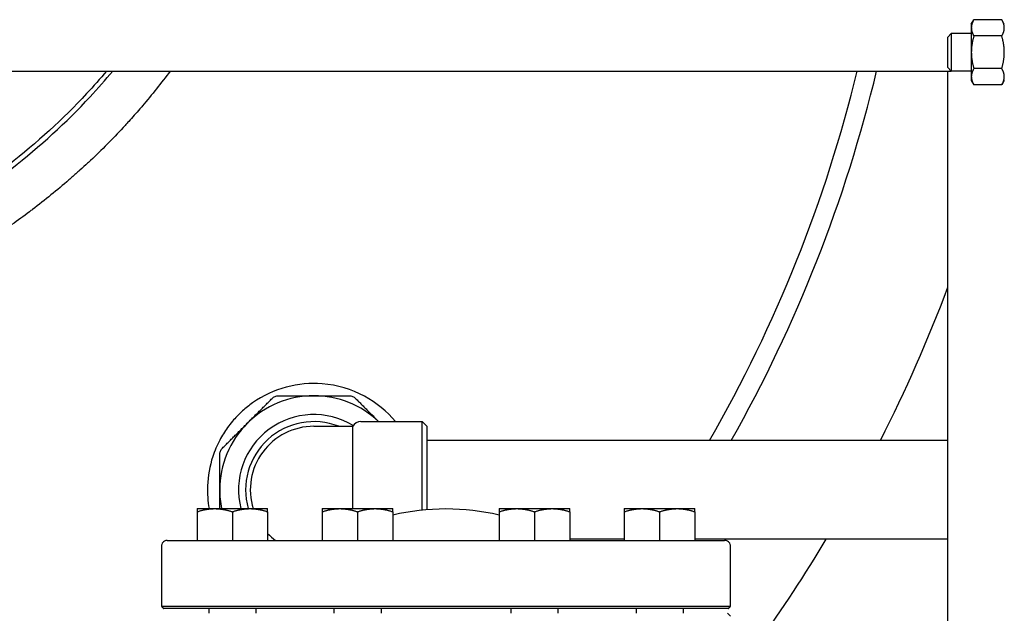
# Model space of a CAD drawing. Header units: inches. Extents: x 18 to 846, y -44 to 561.
# Tile 535 of 642: x 738 to 751, y 219 to 227. Entities that reach past the tile are written whole.
import ezdxf

# ---------------------------------------------------------------- set-up
doc = ezdxf.new("R2010")
doc.units = ezdxf.units.IN
doc.header["$LTSCALE"] = 24
doc.header["$MEASUREMENT"] = 0
doc.layers.add('Visible (ANSI)', color=7, linetype='Continuous', lineweight=30)

msp = doc.modelspace()

# ---------------------------------------------------------------- linework, layer by layer
at = {"layer": 'Visible (ANSI)'}
for p, q in [((750.3128, 226.8315), (750.3463, 226.88951)), ((750.71731, 226.88951), (750.3463, 226.88951)), ((750.7508, 226.8315), (750.71731, 226.88951)), ((750.3128, 226.8315), (750.3128, 226.78126)), ((750.3128, 226.78126), (750.3128, 226.4565)), ((750.0008, 226.65931), (750.04658, 226.7065)), ((750.0008, 226.25369), (750.0008, 226.65931)), ((750.04658, 226.7065), (750.04658, 226.2065)), ((750.3128, 226.7065), (750.04658, 226.7065)), ((750.71731, 226.67301), (750.3463, 226.67301)), ((750.3128, 226.4565), (750.3128, 226.13174)), ((750.0008, 226.25369), (750.04658, 226.2065)), ((750.71731, 226.24), (750.3463, 226.24)), ((673.0008, 226.2065), (750.0008, 226.2065)), ((750.0008, 226.2065), (750.04658, 226.2065)), ((750.0008, 210.4565), (750.0008, 226.2065)), ((750.3128, 226.2065), (750.04658, 226.2065)), ((750.3128, 226.13174), (750.3128, 226.0815)), ((750.3128, 226.0815), (750.3463, 226.02349)), ((750.71731, 226.02349), (750.3463, 226.02349)), ((750.7508, 226.0815), (750.71731, 226.02349)), ((742.2058, 221.55025), (743.0183, 221.55025)), ((743.0183, 220.37341), (743.0183, 221.55025)), ((743.0808, 221.48775), (743.0183, 221.55025)), ((741.5808, 221.48775), (742.09755, 221.48775)), ((742.09755, 220.394), (742.09755, 221.48775)), ((743.0808, 221.48775), (743.0808, 220.37911)), ((750.0008, 221.3015), (743.0808, 221.3015)), ((740.02994, 220.394), (740.26432, 220.394)), ((740.02994, 220.35214), (740.02994, 219.97213)), ((740.26432, 220.394), (740.73307, 220.394)), ((740.49869, 220.35214), (740.49869, 219.97213)), ((740.73307, 220.394), (740.96744, 220.394)), ((740.96744, 220.35214), (740.96744, 219.97213)), ((741.69188, 220.394), (741.92626, 220.394)), ((741.69188, 220.35214), (741.69188, 219.97213)), ((741.92626, 220.394), (742.39501, 220.394)), ((742.16063, 220.35214), (742.16063, 219.97213)), ((742.39501, 220.394), (742.62938, 220.394)), ((742.62938, 220.35214), (742.62938, 219.97213)), ((744.04222, 220.394), (744.2766, 220.394)), ((744.04222, 220.35214), (744.04222, 219.97213)), ((744.2766, 220.394), (744.74535, 220.394)), ((744.51097, 220.35214), (744.51097, 219.97213)), ((744.74535, 220.394), (744.97972, 220.394)), ((744.97972, 220.35214), (744.97972, 219.97213)), ((745.70416, 220.394), (745.93854, 220.394)), ((745.70416, 220.35214), (745.70416, 219.97213)), ((745.93854, 220.394), (746.40729, 220.394)), ((746.17291, 220.35214), (746.17291, 219.97213)), ((746.40729, 220.394), (746.64166, 220.394)), ((746.64166, 220.35214), (746.64166, 219.97213)), ((739.63502, 219.97213), (747.03659, 219.97213)), ((745.70416, 219.9865), (744.97972, 219.9865)), ((750.0008, 219.9865), (746.64166, 219.9865)), ((739.55648, 219.89339), (739.55648, 219.09787)), ((747.11513, 219.09787), (747.11513, 219.89339)), ((739.55648, 219.09787), (747.11513, 219.09787)), ((747.08407, 219.06662), (739.58754, 219.06662)), ((740.18619, 219.06662), (740.18619, 219.00362)), ((740.81119, 219.06662), (740.81119, 219.00362)), ((741.84813, 219.06662), (741.84813, 219.00362)), ((742.47313, 219.06662), (742.47313, 219.00362)), ((744.19847, 219.06662), (744.19847, 219.00362)), ((744.82347, 219.06662), (744.82347, 219.00362)), ((745.86041, 219.06662), (745.86041, 219.00362)), ((746.48541, 219.06662), (746.48541, 219.00362)), ((747.07596, 219.00362), (747.11533, 218.96425))]:
    msp.add_line(p, q, dxfattribs=at)
for centre, radius, start, end in [((730.5808, 230.644), 18.75, 330.11461, 346.310113), ((730.5808, 230.644), 19, 330.546928, 346.493679), ((730.5808, 230.644), 20.75, 333.240855, 339.374624), ((741.5808, 220.644), 1.25, 90, 135), ((741.5808, 220.644), 1.25, 46.468848, 90), ((741.5808, 220.644), 1.25, 135, 180), ((741.5808, 220.644), 1, 58.50503, 194.477512), ((741.5808, 220.644), 0.90625, 68.59665, 196.013394), ((742.2058, 221.42525), 0.125, 90, 150), ((741.5808, 220.644), 0.84375, 90, 197.235285), ((741.5808, 220.644), 1.25, 180, 191.536959), ((743.3358, 217.23984), 3.14961, 77.038973, 102.961027), ((739.63502, 219.89339), 0.07874, 90, 119.999999), ((741.5808, 220.644), 0.84375, 223.369057, 232.777866), ((741.5808, 220.644), 0.90625, 227.405022, 227.849045), ((741.6675, 220.36583), 0.3937, 270, 273.551374), ((745.00411, 220.36583), 0.3937, 266.448626, 270), ((730.5808, 230.644), 20.75, 320.039486, 329.095112), ((747.03659, 219.89339), 0.07874, 60.000001, 90)]:
    msp.add_arc(centre, radius, start, end, dxfattribs=at)
for points, weights in [([(750.3463, 226.88951), (750.3128, 226.8315), (750.3128, 226.78126)], [1, 1.0379548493, 1]), ([(750.7508, 226.78126), (750.7508, 226.8315), (750.71731, 226.88951)], [1, 1.0379548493, 1]), ([(750.3128, 226.78126), (750.3128, 226.73102), (750.3463, 226.67301)], [1, 1.0379548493, 1]), ([(750.71731, 226.67301), (750.7508, 226.73102), (750.7508, 226.78126)], [1, 1.0379548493, 1]), ([(750.3463, 226.67301), (750.3128, 226.55698), (750.3128, 226.4565)], [1, 1.0379548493, 1]), ([(750.7508, 226.4565), (750.7508, 226.55698), (750.71731, 226.67301)], [1, 1.0379548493, 1]), ([(750.3128, 226.4565), (750.3128, 226.35602), (750.3463, 226.24)], [1, 1.0379548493, 1]), ([(750.71731, 226.24), (750.7508, 226.35602), (750.7508, 226.4565)], [1, 1.0379548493, 1]), ([(750.3463, 226.24), (750.3128, 226.18198), (750.3128, 226.13174)], [1, 1.0379548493, 1]), ([(750.7508, 226.13174), (750.7508, 226.18198), (750.71731, 226.24)], [1, 1.0379548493, 1]), ([(750.3128, 226.13174), (750.3128, 226.0815), (750.3463, 226.02349)], [1, 1.0379548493, 1]), ([(750.71731, 226.02349), (750.7508, 226.0815), (750.7508, 226.13174)], [1, 1.0379548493, 1]), ([(740.69692, 221.52789), (740.85632, 221.68728), (741.02643, 221.85739)], [1, 1.05512060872, 1.07707509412]), ([(741.11481, 221.894), (741.35539, 221.894), (741.5808, 221.894)], [1.07707509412, 1.05512060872, 1]), ([(741.5808, 221.894), (741.80622, 221.894), (742.04679, 221.894)], [1, 1.05512060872, 1.07707509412]), ([(742.13518, 221.85739), (742.29372, 221.69885), (742.44232, 221.55025)], [1.07707509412, 1.05658562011, 1.00720865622]), ([(740.36742, 221.19838), (740.53753, 221.36849), (740.69692, 221.52789)], [1.07707509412, 1.05512060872, 1]), ([(740.3308, 220.644), (740.3308, 220.86942), (740.3308, 221.10999)], [1, 1.05512060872, 1.07707509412]), ([(740.3308, 220.394), (740.3308, 220.52023), (740.3308, 220.644)], [1.04954376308, 1.02953207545, 1]), ([(740.02994, 220.394), (740.02994, 220.394), (740.02994, 220.35214)], [1, 1.04314139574, 1.01001874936]), ([(740.02994, 220.35214), (740.15555, 220.394), (740.26432, 220.394)], [1.01001874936, 1.04314139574, 1]), ([(740.26432, 220.394), (740.37309, 220.394), (740.49869, 220.35214)], [1, 1.04314139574, 1.01001874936]), ([(740.49869, 220.35214), (740.6243, 220.394), (740.73307, 220.394)], [1.01001874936, 1.04314139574, 1]), ([(740.73307, 220.394), (740.84184, 220.394), (740.96744, 220.35214)], [1, 1.04314139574, 1.01001874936]), ([(740.96744, 220.35214), (740.96744, 220.394), (740.96744, 220.394)], [1.01001874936, 1.04314139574, 1]), ([(741.69188, 220.394), (741.69188, 220.394), (741.69188, 220.35214)], [1, 1.04314139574, 1.01001874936]), ([(741.69188, 220.35214), (741.81749, 220.394), (741.92626, 220.394)], [1.01001874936, 1.04314139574, 1]), ([(741.92626, 220.394), (742.03503, 220.394), (742.16063, 220.35214)], [1, 1.04314139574, 1.01001874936]), ([(742.16063, 220.35214), (742.28624, 220.394), (742.39501, 220.394)], [1.01001874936, 1.04314139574, 1]), ([(742.39501, 220.394), (742.50378, 220.394), (742.62938, 220.35214)], [1, 1.04314139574, 1.01001874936]), ([(742.62938, 220.35214), (742.62938, 220.394), (742.62938, 220.394)], [1.01001874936, 1.04314139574, 1]), ([(744.04222, 220.394), (744.04222, 220.394), (744.04222, 220.35214)], [1, 1.04314139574, 1.01001874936]), ([(744.04222, 220.35214), (744.16783, 220.394), (744.2766, 220.394)], [1.01001874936, 1.04314139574, 1]), ([(744.2766, 220.394), (744.38537, 220.394), (744.51097, 220.35214)], [1, 1.04314139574, 1.01001874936]), ([(744.51097, 220.35214), (744.63658, 220.394), (744.74535, 220.394)], [1.01001874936, 1.04314139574, 1]), ([(744.74535, 220.394), (744.85412, 220.394), (744.97972, 220.35214)], [1, 1.04314139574, 1.01001874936]), ([(744.97972, 220.35214), (744.97972, 220.394), (744.97972, 220.394)], [1.01001874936, 1.04314139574, 1]), ([(745.70416, 220.394), (745.70416, 220.394), (745.70416, 220.35214)], [1, 1.04314139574, 1.01001874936]), ([(745.70416, 220.35214), (745.82977, 220.394), (745.93854, 220.394)], [1.01001874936, 1.04314139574, 1]), ([(745.93854, 220.394), (746.04731, 220.394), (746.17291, 220.35214)], [1, 1.04314139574, 1.01001874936]), ([(746.17291, 220.35214), (746.29852, 220.394), (746.40729, 220.394)], [1.01001874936, 1.04314139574, 1]), ([(746.40729, 220.394), (746.51606, 220.394), (746.64166, 220.35214)], [1, 1.04314139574, 1.01001874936]), ([(746.64166, 220.35214), (746.64166, 220.394), (746.64166, 220.394)], [1.01001874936, 1.04314139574, 1]), ([(739.55648, 219.09787), (739.57207, 219.08211), (739.58754, 219.06662)], [1.00077713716, 1.00040551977, 1]), ([(747.08407, 219.06662), (747.09954, 219.08211), (747.11513, 219.09787)], [1, 1.00040551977, 1.00077713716])]:
    msp.add_rational_spline(points, weights, degree=2, dxfattribs=at)
for points, knots in [([(739.67116, 226.20651), (739.55413, 226.04808), (739.43134, 225.89352), (739.30381, 225.74366), (739.29233, 225.73017), (739.28081, 225.71671), (739.26925, 225.7033), (739.2209, 225.64718), (739.17188, 225.59172), (739.12222, 225.53692), (739.10964, 225.52304), (739.09702, 225.5092), (739.08436, 225.49541), (739.07229, 225.48226), (739.06019, 225.46915), (739.04805, 225.45608), (738.90844, 225.30579), (738.76406, 225.1607), (738.6158, 225.02112), (738.6029, 225.00897), (738.58997, 224.99687), (738.57701, 224.9848), (738.54307, 224.95321), (738.50893, 224.9219), (738.4746, 224.89088), (738.43914, 224.85883), (738.4034, 224.82703), (738.36741, 224.79547), (738.3546, 224.78424), (738.34175, 224.77304), (738.32887, 224.76188), (738.32866, 224.76169), (738.32844, 224.7615), (738.32823, 224.76132), (738.17144, 224.62537), (738.00985, 224.49419), (737.84423, 224.36813), (737.83078, 224.3579), (737.8173, 224.34769), (737.8038, 224.33753), (737.72674, 224.27949), (737.64883, 224.22256), (737.57016, 224.16676), (737.5565, 224.15708), (737.54283, 224.14743), (737.52913, 224.13782), (737.35571, 224.01611), (737.17866, 223.89989), (736.99889, 223.78939), (736.98521, 223.78098), (736.97152, 223.77261), (736.95781, 223.76427), (736.88355, 223.71908), (736.80885, 223.67487), (736.73378, 223.63165), (736.72333, 223.62563), (736.71288, 223.61964), (736.70241, 223.61366), (736.6891, 223.60605), (736.67578, 223.59848), (736.66244, 223.59093), (736.50353, 223.50103), (736.34214, 223.41501), (736.17867, 223.33295), (736.15349, 223.32032), (736.12827, 223.30777), (736.103, 223.29532), (736.09046, 223.28915), (736.07791, 223.283), (736.06535, 223.27687), (735.97787, 223.23418), (735.88983, 223.19262), (735.80127, 223.15219), (735.78907, 223.14661), (735.77685, 223.14106), (735.76462, 223.13553), (735.57273, 223.04874), (735.37851, 222.96724), (735.18255, 222.8911), (735.17116, 222.88667), (735.15976, 222.88226), (735.14836, 222.87787), (735.05466, 222.8418), (734.96058, 222.80694), (734.86618, 222.77331), (734.8554, 222.76946), (734.84462, 222.76564), (734.83383, 222.76183), (734.81802, 222.75625), (734.8022, 222.7507), (734.78637, 222.74518), (734.62566, 222.68919), (734.46363, 222.63656), (734.30051, 222.5873), (734.27406, 222.57932), (734.24759, 222.57142), (734.22108, 222.56361), (734.21173, 222.56085), (734.20238, 222.55811), (734.19303, 222.55538), (734.09338, 222.52628), (733.99335, 222.49843), (733.89299, 222.47183), (733.88436, 222.46955), (733.87572, 222.46727), (733.86708, 222.465), (733.6551, 222.40931), (733.44175, 222.35924), (733.2274, 222.31473), (733.22032, 222.31326), (733.21325, 222.3118), (733.20617, 222.31034), (733.10119, 222.28873), (732.99596, 222.26845), (732.89055, 222.2495), (732.88431, 222.24838), (732.87807, 222.24726), (732.87183, 222.24615), (732.81967, 222.23685), (732.76746, 222.22788), (732.71521, 222.21923), (732.54736, 222.19145), (732.37892, 222.16699), (732.21002, 222.14584), (732.2055, 222.14528), (732.20097, 222.14471), (732.19644, 222.14415), (732.0868, 222.13054), (731.97698, 222.11832), (731.86701, 222.1075), (731.86338, 222.10715), (731.85974, 222.10679), (731.85611, 222.10644), (731.63041, 222.08442), (731.40411, 222.06828), (731.17756, 222.05799), (731.17585, 222.05792), (731.17414, 222.05784), (731.17242, 222.05776), (731.05893, 222.05266), (730.94537, 222.04902), (730.83179, 222.04686), (730.83107, 222.04684), (730.83035, 222.04683), (730.82963, 222.04681), (730.74917, 222.04529), (730.66869, 222.04451), (730.58822, 222.04447), (730.44001, 222.04438), (730.2918, 222.0468), (730.14369, 222.05172), (730.14241, 222.05176), (730.14114, 222.05181), (730.13986, 222.05185), (730.02692, 222.05563), (729.91407, 222.06087), (729.80127, 222.06756), (729.79897, 222.0677), (729.79667, 222.06784), (729.79437, 222.06798), (729.56874, 222.08149), (729.34335, 222.10083), (729.11859, 222.12603), (729.1144, 222.1265), (729.11021, 222.12697), (729.10603, 222.12744), (728.99684, 222.13979), (728.8878, 222.15352), (728.77897, 222.16863), (728.77393, 222.16933), (728.76889, 222.17004), (728.76385, 222.17074), (728.66227, 222.18497), (728.56086, 222.2004), (728.45967, 222.21704), (728.3356, 222.23744), (728.21175, 222.25968), (728.08821, 222.28374), (728.08159, 222.28503), (728.07497, 222.28633), (728.06835, 222.28763), (727.95801, 222.30931), (727.84792, 222.33245), (727.73814, 222.35706), (727.73074, 222.35872), (727.72335, 222.36038), (727.71595, 222.36206), (727.49173, 222.41275), (727.26883, 222.46957), (727.0478, 222.53253), (727.03882, 222.53509), (727.02984, 222.53766), (727.02086, 222.54024), (726.96734, 222.55561), (726.91394, 222.57134), (726.86066, 222.58744), (726.80978, 222.6028), (726.75901, 222.61849), (726.70836, 222.63451), (726.69854, 222.63762), (726.68873, 222.64074), (726.67891, 222.64387), (726.58149, 222.67495), (726.48449, 222.70725), (726.38797, 222.74076), (726.27235, 222.78089), (726.15718, 222.82285), (726.04255, 222.86663), (726.03108, 222.87102), (726.01962, 222.87542), (726.00816, 222.87984), (725.91042, 222.91752), (725.81308, 222.95654), (725.71622, 222.99689), (725.70417, 223.00191), (725.69213, 223.00695), (725.68009, 223.01201), (725.47725, 223.09732), (725.27657, 223.18848), (725.07884, 223.28539), (725.06603, 223.29166), (725.05325, 223.29796), (725.04047, 223.30428), (725.02127, 223.31378), (725.00209, 223.32334), (724.98294, 223.33295), (724.91118, 223.36897), (724.83982, 223.40576), (724.7689, 223.4433), (724.75581, 223.45023), (724.74273, 223.45719), (724.72966, 223.46417), (724.63154, 223.51661), (724.53429, 223.5705), (724.43799, 223.6258), (724.34009, 223.68203), (724.24286, 223.73991), (724.14642, 223.79942), (724.13276, 223.80786), (724.1191, 223.81633), (724.10547, 223.82483), (724.01456, 223.88151), (723.92438, 223.93965), (723.83504, 223.99923), (723.82134, 224.00836), (723.80766, 224.01753), (723.794, 224.02674), (723.60455, 224.15439), (723.41897, 224.28856), (723.23827, 224.42898), (723.22488, 224.43938), (723.21151, 224.44982), (723.19817, 224.4603), (723.11579, 224.525), (723.03444, 224.591), (722.95421, 224.65828), (722.94102, 224.66935), (722.92785, 224.68044), (722.91472, 224.69158), (722.88726, 224.71486), (722.85992, 224.7383), (722.83273, 224.76188), (722.78647, 224.802), (722.74063, 224.84253), (722.69523, 224.88346), (722.60103, 224.96839), (722.50822, 225.05549), (722.41705, 225.14469), (722.40436, 225.15711), (722.3917, 225.16956), (722.37908, 225.18206), (722.30622, 225.25417), (722.23445, 225.32762), (722.16387, 225.40236), (722.15181, 225.41514), (722.13978, 225.42795), (722.12779, 225.4408), (722.09781, 225.47292), (722.06806, 225.50528), (722.03853, 225.53787), (721.91897, 225.66984), (721.80321, 225.80557), (721.6918, 225.94475), (721.68137, 225.95778), (721.67098, 225.97083), (721.66063, 225.98392), (721.60267, 226.0572), (721.54592, 226.13141), (721.49045, 226.2065)], [0.291761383, 0.291761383, 0.291761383, 0.291761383, 0.301451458, 0.301451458, 0.301451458, 0.302323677, 0.302323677, 0.302323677, 0.305972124, 0.305972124, 0.305972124, 0.306896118, 0.306896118, 0.306896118, 0.307776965, 0.307776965, 0.307776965, 0.317905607, 0.317905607, 0.317905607, 0.318787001, 0.318787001, 0.318787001, 0.321095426, 0.321095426, 0.321095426, 0.323480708, 0.323480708, 0.323480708, 0.324329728, 0.324329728, 0.324329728, 0.324343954, 0.324343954, 0.324343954, 0.334680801, 0.334680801, 0.334680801, 0.335520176, 0.335520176, 0.335520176, 0.340310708, 0.340310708, 0.340310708, 0.341142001, 0.341142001, 0.341142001, 0.351665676, 0.351665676, 0.351665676, 0.352466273, 0.352466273, 0.352466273, 0.356803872, 0.356803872, 0.356803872, 0.35740742, 0.35740742, 0.35740742, 0.358174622, 0.358174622, 0.358174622, 0.367313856, 0.367313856, 0.367313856, 0.368721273, 0.368721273, 0.368721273, 0.369419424, 0.369419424, 0.369419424, 0.374281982, 0.374281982, 0.374281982, 0.374952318, 0.374952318, 0.374952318, 0.385472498, 0.385472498, 0.385472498, 0.386083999, 0.386083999, 0.386083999, 0.391108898, 0.391108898, 0.391108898, 0.391682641, 0.391682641, 0.391682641, 0.392523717, 0.392523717, 0.392523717, 0.401062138, 0.401062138, 0.401062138, 0.402446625, 0.402446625, 0.402446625, 0.402934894, 0.402934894, 0.402934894, 0.408136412, 0.408136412, 0.408136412, 0.408584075, 0.408584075, 0.408584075, 0.4195652, 0.4195652, 0.4195652, 0.419927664, 0.419927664, 0.419927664, 0.42530397, 0.42530397, 0.42530397, 0.425622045, 0.425622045, 0.425622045, 0.428281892, 0.428281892, 0.428281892, 0.436826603, 0.436826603, 0.436826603, 0.437055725, 0.437055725, 0.437055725, 0.44260164, 0.44260164, 0.44260164, 0.442785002, 0.442785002, 0.442785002, 0.454166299, 0.454166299, 0.454166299, 0.454252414, 0.454252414, 0.454252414, 0.459954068, 0.459954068, 0.459954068, 0.459990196, 0.459990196, 0.459990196, 0.464029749, 0.464029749, 0.464029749, 0.471470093, 0.471470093, 0.471470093, 0.471534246, 0.471534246, 0.471534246, 0.477207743, 0.477207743, 0.477207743, 0.477323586, 0.477323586, 0.477323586, 0.488672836, 0.488672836, 0.488672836, 0.488884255, 0.488884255, 0.488884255, 0.49439829, 0.49439829, 0.49439829, 0.494653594, 0.494653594, 0.494653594, 0.499800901, 0.499800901, 0.499800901, 0.506111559, 0.506111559, 0.506111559, 0.506449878, 0.506449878, 0.506449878, 0.512087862, 0.512087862, 0.512087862, 0.51246775, 0.51246775, 0.51246775, 0.523987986, 0.523987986, 0.523987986, 0.524456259, 0.524456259, 0.524456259, 0.527247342, 0.527247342, 0.527247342, 0.529912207, 0.529912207, 0.529912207, 0.530428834, 0.530428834, 0.530428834, 0.535559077, 0.535559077, 0.535559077, 0.541703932, 0.541703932, 0.541703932, 0.54231888, 0.54231888, 0.54231888, 0.547563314, 0.547563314, 0.547563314, 0.548215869, 0.548215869, 0.548215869, 0.559212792, 0.559212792, 0.559212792, 0.559924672, 0.559924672, 0.559924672, 0.56099478, 0.56099478, 0.56099478, 0.565005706, 0.565005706, 0.565005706, 0.565746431, 0.565746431, 0.565746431, 0.571308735, 0.571308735, 0.571308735, 0.576963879, 0.576963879, 0.576963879, 0.57776545, 0.57776545, 0.57776545, 0.583109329, 0.583109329, 0.583109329, 0.583928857, 0.583928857, 0.583928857, 0.595294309, 0.595294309, 0.595294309, 0.596136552, 0.596136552, 0.596136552, 0.601339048, 0.601339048, 0.601339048, 0.602194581, 0.602194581, 0.602194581, 0.603984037, 0.603984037, 0.603984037, 0.607028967, 0.607028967, 0.607028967, 0.613347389, 0.613347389, 0.613347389, 0.614226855, 0.614226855, 0.614226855, 0.619301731, 0.619301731, 0.619301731, 0.620169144, 0.620169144, 0.620169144, 0.622337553, 0.622337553, 0.622337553, 0.631118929, 0.631118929, 0.631118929, 0.631940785, 0.631940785, 0.631940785, 0.636542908, 0.636542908, 0.636542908, 0.636542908]), ([(722.25196, 226.20659), (722.51529, 225.88959), (722.80575, 225.58911), (723.7104, 224.77929), (724.38475, 224.31832), (725.94504, 223.50729), (726.84696, 223.17851), (728.70908, 222.74731), (729.66771, 222.64065), (731.65253, 222.64776), (732.67846, 222.77795), (734.61837, 223.27732), (735.53401, 223.64173), (737.2156, 224.59234), (737.97714, 225.18407), (738.71274, 225.97604), (738.81302, 226.09018), (738.90965, 226.20657)], [-5.70959733, -5.70959733, -5.70959733, -5.70959733, -5.56784523, -5.56784523, -5.30152743, -5.30152743, -5.00175331, -5.00175331, -4.70778552, -4.70778552, -4.3927688, -4.3927688, -4.08388685, -4.08388685, -3.76720646, -3.76720646, -3.71518057, -3.71518057, -3.71518057, -3.71518057]), ([(738.82819, 226.20656), (738.74265, 226.10487), (738.65426, 226.00492), (737.93606, 225.23168), (737.17967, 224.64382), (735.5083, 223.69899), (734.59774, 223.33655), (732.66802, 222.8398), (731.6472, 222.71024), (729.67225, 222.70317), (728.71838, 222.80931), (726.86595, 223.23827), (725.96896, 223.5653), (724.41794, 224.37151), (723.74794, 224.82957), (722.86287, 225.62186), (722.58583, 225.90671), (722.33343, 226.20659)], [3.72119234, 3.72119234, 3.72119234, 3.72119234, 3.76720646, 3.76720646, 4.08388685, 4.08388685, 4.3927688, 4.3927688, 4.70778552, 4.70778552, 5.00175331, 5.00175331, 5.30152743, 5.30152743, 5.56784523, 5.56784523, 5.70358544, 5.70358544, 5.70358544, 5.70358544]), ([(742.66476, 221.55026), (742.55152, 221.68572), (742.41256, 221.80035), (742.08462, 221.97793), (741.8935, 222.03687), (741.53446, 222.06475), (741.37329, 222.05129), (741.05705, 221.96625), (740.90534, 221.89644), (740.72065, 221.76634), (740.67603, 221.73071), (740.60841, 221.66961), (740.58405, 221.64595), (740.54008, 221.60006), (740.52028, 221.57805), (740.47803, 221.528), (740.45594, 221.49971), (740.39665, 221.41753), (740.36222, 221.36202), (740.29433, 221.23365), (740.26324, 221.16025), (740.1966, 220.95759), (740.1739, 220.82714), (740.16497, 220.59436), (740.1725, 220.49245), (740.1902, 220.394)], [12.04455451, 12.04455451, 12.04455451, 12.04455451, 13.67535493, 13.67535493, 15.40871244, 15.40871244, 16.73618609, 16.73618609, 18.04210886, 18.04210886, 18.48122711, 18.48122711, 18.74145007, 18.74145007, 18.96813324, 18.96813324, 19.24316375, 19.24316375, 19.74575962, 19.74575962, 20.3666608, 20.3666608, 21.425386, 21.425386, 22.27755136, 22.27755136, 22.27755136, 22.27755136]), ([(741.02643, 221.85739), (741.03818, 221.86914), (741.05239, 221.87844), (741.08157, 221.89053), (741.09819, 221.894), (741.11481, 221.894)], [1.299728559, 1.299728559, 1.299728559, 1.299728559, 1.420078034, 1.420078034, 1.540427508, 1.540427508, 1.540427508, 1.540427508]), ([(742.04679, 221.894), (742.06342, 221.894), (742.08004, 221.89053), (742.10922, 221.87844), (742.12343, 221.86914), (742.13518, 221.85739)], [1.299728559, 1.299728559, 1.299728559, 1.299728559, 1.420078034, 1.420078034, 1.540427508, 1.540427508, 1.540427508, 1.540427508]), ([(740.3308, 221.10999), (740.3308, 221.12661), (740.33428, 221.14324), (740.34636, 221.17242), (740.35566, 221.18663), (740.36742, 221.19838)], [1.299728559, 1.299728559, 1.299728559, 1.299728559, 1.420078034, 1.420078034, 1.540427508, 1.540427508, 1.540427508, 1.540427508]), ([(739.59565, 219.96158), (739.58857, 219.95749), (739.58135, 219.95162), (739.57007, 219.93864), (739.56433, 219.92919), (739.55829, 219.91216), (739.55648, 219.90206), (739.55648, 219.89339)], [-0.222833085, -0.222833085, -0.222833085, -0.222833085, -0.145224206, -0.145224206, -0.066111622, -0.066111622, 0, 0, 0, 0]), ([(747.11513, 219.89339), (747.11513, 219.90206), (747.11332, 219.91216), (747.10728, 219.92919), (747.10153, 219.93864), (747.09025, 219.95162), (747.08304, 219.95749), (747.07596, 219.96158)], [0, 0, 0, 0, 0.066111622, 0.066111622, 0.145224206, 0.145224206, 0.222833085, 0.222833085, 0.222833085, 0.222833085])]:
    msp.add_open_spline(points, degree=3, knots=knots, dxfattribs=at)

doc.saveas('drawing.dxf')
